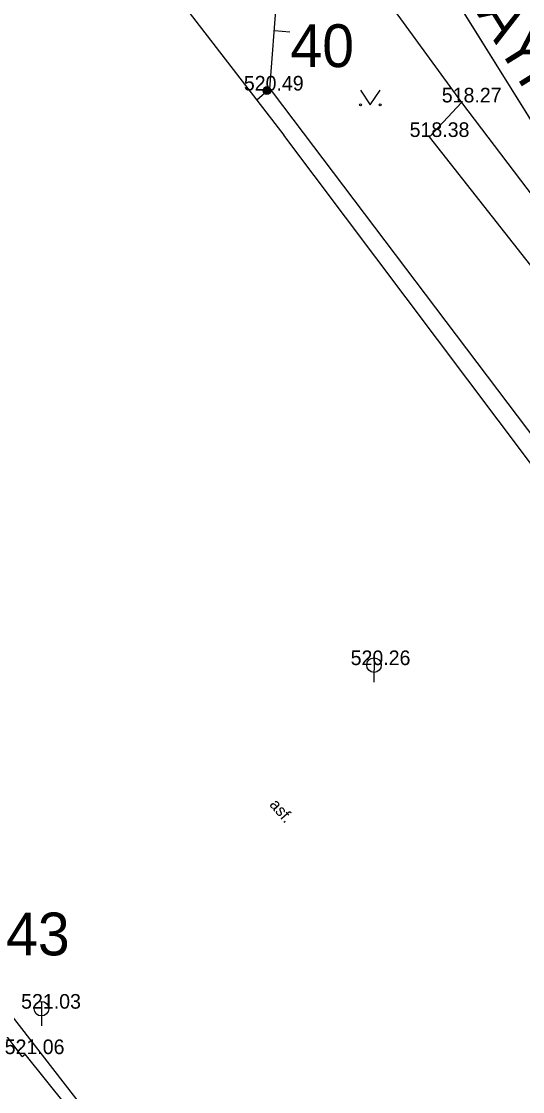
# Model space of a CAD drawing. Extents: x -668867 to -667827, y -1131943 to -1131019.
# Drawn here: x -668478.8 to -668453, y -1131321.7 to -1131266.8 of the extents above; entities that cross this region are included whole.
import ezdxf

# ---------------------------------------------------------------- set-up
doc = ezdxf.new("R2010")
doc.units = 0
for name, color, linetype in [('G_Bod_tecka', 7, 'Continuous'), ('G_Bod_vyska', 7, 'Continuous'), ('G_Breh_Teren', 7, 'Continuous'), ('G_Budovy_Objekty', 7, 'Continuous'), ('G_Budovy_vstupy', 7, 'Continuous'), ('G_Plochy_zpevnene', 7, 'Continuous'), ('G_Ploty', 7, 'Continuous'), ('G_Popisy_povrchu', 7, 'Continuous'), ('G_Site-kanalizace', 7, 'Continuous'), ('G_Site-Sloupy', 7, 'Continuous'), ('G_Vyskove_srafy', 7, 'Continuous'), ('G_Z_ELsilove_podz_kotovane', 7, 'Continuous'), ('G_Zelen-okraj', 7, 'Continuous'), ('G_Zelen-Znacky', 7, 'Continuous'), ('Vrstva 1', 7, 'Continuous'), ('Vrstva 17', 7, 'Continuous'), ('Vrstva 3', 7, 'Continuous'), ('Vrstva 4', 7, 'Continuous')]:
    doc.layers.add(name, color=color, linetype=linetype)

msp = doc.modelspace()

# ---------------------------------------------------------------- linework, layer by layer
at = {"layer": 'G_Bod_tecka'}
for p, q in [((-668466.16, -1131270.39), (-668466.16, -1131270.39)), ((-668456.18, -1131271), (-668456.18, -1131271)), ((-668457.82, -1131272.77), (-668457.82, -1131272.77)), ((-668460.67, -1131299.84), (-668460.67, -1131299.84)), ((-668477.73, -1131317.45), (-668477.73, -1131317.45)), ((-668478.57, -1131319.78), (-668478.57, -1131319.78))]:
    msp.add_line(p, q, dxfattribs=at)
at = {"layer": 'G_Breh_Teren'}
for p, q in [((-668466.02, -1131270.31), (-668465.47, -1131263.32)), ((-668457.82, -1131272.77), (-668456.18, -1131271)), ((-668444.94, -1131289.13), (-668457.82, -1131272.77))]:
    msp.add_line(p, q, dxfattribs=at)
at = {"layer": 'G_Budovy_Objekty'}
for q in [(-668483.26, -1131313.94), (-668478.57, -1131319.78)]:
    msp.add_line((-668478.72, -1131319.9), q, dxfattribs=at)
at = {"layer": 'G_Budovy_vstupy'}
msp.add_line((-668476.41, -1131322.47), (-668478.57, -1131319.78), dxfattribs=at)
at = {"layer": 'G_Plochy_zpevnene'}
for points in [[(-668475.32, -1131259.69), (-668466.68, -1131270.88)], [(-668466.68, -1131270.88), (-668465.3, -1131272.67)], [(-668451.14, -1131291.49), (-668465.3, -1131272.67)], [(-668460.58, -1131341.88), (-668497.68, -1131294.07)]]:
    msp.add_lwpolyline(points, dxfattribs=at)
at = {"layer": 'G_Ploty'}
for p, q in [((-668459.63, -1131266.27), (-668456.18, -1131271)), ((-668456.18, -1131271), (-668450.63, -1131278.32))]:
    msp.add_line(p, q, dxfattribs=at)
at = {"layer": 'G_Site-kanalizace'}
for p, q in [((-668460.669, -1131299.465), (-668460.671, -1131300.715)), ((-668477.73, -1131317.075), (-668477.73, -1131318.325))]:
    msp.add_line(p, q, dxfattribs=at)
for centre in [(-668460.67, -1131299.84), (-668477.73, -1131317.45)]:
    msp.add_circle(centre, 0.375, dxfattribs=at)
at = {"layer": 'G_Site-Sloupy'}
for radius in [0.2, 0.18, 0.16, 0.14, 0.12, 0.1, 0.08, 0.06, 0.04, 0.02]:
    msp.add_circle((-668466.16, -1131270.39), radius, dxfattribs=at)
at = {"layer": 'G_Vyskove_srafy'}
msp.add_lwpolyline([(-668465.78, -1131267.31), (-668464.98, -1131267.38)], dxfattribs=at)
at = {"layer": 'G_Z_ELsilove_podz_kotovane'}
msp.add_lwpolyline([(-668561.16, -1131106.51), (-668559.79, -1131110.01), (-668559.58, -1131111.71), (-668559.44, -1131112.79), (-668559.17, -1131113.36), (-668546.16, -1131140.45), (-668534.4, -1131161.49), (-668517.32, -1131185.65), (-668499.12, -1131209.6), (-668480.38, -1131233.31), (-668462.37, -1131256.28), (-668449.58, -1131276.8), (-668449.84, -1131279.37), (-668430.91, -1131303.38), (-668427.62, -1131304.54), (-668413.74, -1131320.95)], dxfattribs=at)
at = {"layer": 'G_Zelen-okraj'}
for points in [[(-668466.02, -1131270.31), (-668466.68, -1131270.88)], [(-668466.02, -1131270.31), (-668465.9, -1131270.46)], [(-668465.9, -1131270.46), (-668451.21, -1131289.86)]]:
    msp.add_lwpolyline(points, dxfattribs=at)
at = {"layer": 'G_Zelen-Znacky'}
for p, q in [((-668461.36, -1131270.37), (-668460.86, -1131271.12)), ((-668460.86, -1131271.12), (-668460.36, -1131270.37))]:
    msp.add_line(p, q, dxfattribs=at)
for centre in [(-668461.36, -1131271.12), (-668460.36, -1131271.12)]:
    msp.add_circle(centre, 0.05, dxfattribs=at)
at = {"layer": 'Vrstva 1'}
msp.add_line((-668466.16, -1131270.39), (-668466.16, -1131270.39), dxfattribs=at)
at = {"layer": 'Vrstva 17'}
msp.add_line((-668462.37, -1131256.28), (-668449.58, -1131276.8), dxfattribs=at)

# ---------------------------------------------------------------- texts
at = {"layer": 'G_Bod_vyska'}
for s, p in [('520.49', (-668467.348, -1131270.39)), ('518.27', (-668457.192, -1131271)), ('518.38', (-668458.842, -1131272.77)), ('520.26', (-668461.869, -1131299.84)), ('521.03', (-668478.774, -1131317.45)), ('521.06', (-668479.618, -1131319.78))]:
    msp.add_text(s, height=0.75, dxfattribs=at).set_placement(p)
at = {"layer": 'G_Popisy_povrchu'}
msp.add_text('asf.', height=0.6, rotation=310.9718, dxfattribs=at).set_placement((-668466.067, -1131307.011))
at = {"layer": 'Vrstva 3'}
msp.add_text('AYKY', height=2.1939, rotation=301.933, dxfattribs=at).set_placement((-668455.429, -1131266.416))
at = {"layer": 'Vrstva 4'}
for s, p in [('40', (-668464.957, -1131269.188)), ('43', (-668479.547, -1131314.719))]:
    msp.add_text(s, height=2.1939, dxfattribs=at).set_placement(p)

doc.saveas('drawing.dxf')
